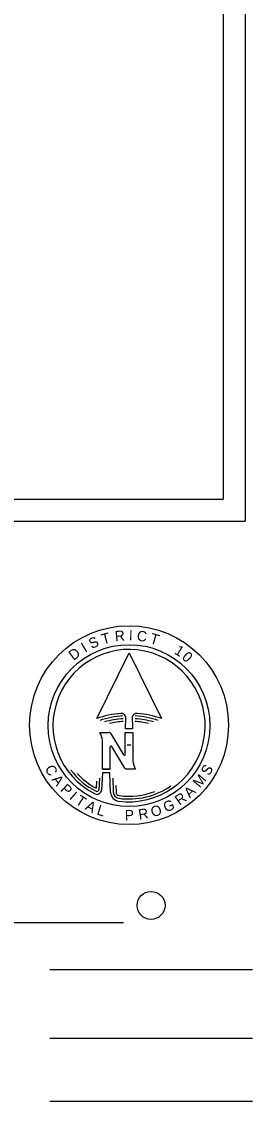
# Model space of a CAD drawing. Extents: x -84548 to 2262448, y -162180 to 525962.
# Drawn here: x 42243 to 47751, y 60055 to 85806 of the extents above; entities that cross this region are included whole.
import ezdxf

# ---------------------------------------------------------------- set-up
doc = ezdxf.new("R2010")
doc.units = 0
for name, color, linetype in [('GM_X_Adjacent_County_Text', 7, 'Continuous'), ('GM_X_County', 7, 'Continuous'), ('GM_X_Minor_Lake', 7, 'Continuous'), ('GM_X_Minor_River', 7, 'Continuous'), ('GM_X_Minor_River_Text', 7, 'Continuous')]:
    doc.layers.add(name, color=color, linetype=linetype)

msp = doc.modelspace()

# ---------------------------------------------------------------- linework, layer by layer
at = {"layer": 'GM_X_Adjacent_County_Text'}
msp.add_circle((45333, 64729), 334, dxfattribs=at)
at = {"layer": 'GM_X_County'}
for p, q in [((47579, 110849), (47579, 73889)), ((47051, 110321), (47051, 74417)), ((11147, 74417), (47051, 74417)), ((10619, 73889), (47579, 73889)), ((44035, 69184), (44808, 70755)), ((44808, 70755), (45581, 69184)), ((44721, 68943), (44731, 69195)), ((44808, 69017), (44808, 69017)), ((44808, 69017), (44808, 69017)), ((44808, 69017), (44808, 69017)), ((44808, 69017), (44808, 69017)), ((44107, 68855), (44327, 68855)), ((44365, 68834), (44677, 68320)), ((44718, 68331), (44718, 68855)), ((44718, 68855), (44897, 68855)), ((44893, 68943), (44721, 68943)), ((44897, 68855), (44897, 68177)), ((44173, 67980), (44173, 68658)), ((44352, 68504), (44352, 67980)), ((44705, 68001), (44393, 68515)), ((44853, 68554), (44763, 68554)), ((44101, 67767), (44088, 67488)), ((44173, 67892), (44154, 67483)), ((44352, 67980), (44173, 67980)), ((44173, 67980), (44352, 67980)), ((44352, 67892), (44173, 67892)), ((44366, 67421), (44352, 67892)), ((44421, 67764), (44431, 67431)), ((44962, 67980), (44742, 67980)), ((44033, 67694), (44025, 67525)), ((44492, 67586), (44497, 67433)), ((44677, 64314), (18472, 64314))]:
    msp.add_line(p, q, dxfattribs=at)
for centre, radius in [((44808, 69028), 2372), ((44808, 69017), 1930)]:
    msp.add_circle(centre, radius, dxfattribs=at)
for centre, radius, start, end in [((44808, 69017), 1816, 261.9368, 243.4209), ((44808, 67006), 2311, 94.8642, 109.5471), ((44621, 69200), 109, 357.7797, 94.8642), ((44992, 69200), 109, 85.1955, 182.1238), ((44808, 67006), 2311, 70.4527, 85.1955), ((44808, 67006), 2245, 93.7383, 108.099), ((44808, 67006), 2180, 93.7383, 105.4967), ((44808, 67006), 2114, 93.7383, 102.7576), ((95097, 71058), 50249, 182.1238, 182.4121), ((44808, 67006), 2114, 77.2424, 86.2614), ((44808, 67006), 2180, 74.5033, 86.2614), ((44808, 67006), 2245, 71.901, 86.2614), ((43653, 68595), 524, 7.0013, 29.8686), ((44327, 68812), 43.8, 31.2473, 90), ((44374, 68504), 21.9, 31.2462, 180), ((44696, 68331), 21.9, 211.2462, 0), ((44742, 68024), 43.8, 211.2473, 270), ((45417, 68241), 524, 187.0013, 209.8686), ((44808, 69017), 1750, 217.2752, 243.4208), ((44808, 69017), 1685, 222.5664, 242.2942), ((44044, 67490), 109, 243.4209, 356.2651), ((44044, 67490), 43.8, 243.4208, 357.3129), ((44808, 69017), 1750, 261.9411, 304.8168), ((44584, 67435), 219, 183.8064, 261.9368), ((44584, 67435), 153, 181.6386, 261.9411), ((44584, 67435), 87.6, 181.6373, 261.9394), ((44808, 69017), 1685, 261.9394, 291.3169)]:
    msp.add_arc(centre, radius, start, end, dxfattribs=at)
at = {"layer": 'GM_X_Minor_Lake'}
msp.add_line((47751, 60055), (42915, 60055), dxfattribs=at)
at = {"layer": 'GM_X_Minor_River'}
msp.add_line((47751, 63196), (42915, 63196), dxfattribs=at)
at = {"layer": 'GM_X_Minor_River_Text'}
msp.add_line((47751, 61555), (42915, 61555), dxfattribs=at)

# ---------------------------------------------------------------- texts
at = {"layer": 'GM_X_County'}
for s, rotation, p in [('S', 25.6209, (43916, 70840)), ('T', 15.1852, (44186, 70952)), ('R', 4.7494, (44478, 71027)), ('I', 359.5315, (44803, 71047)), ('C', 354.3137, (44986, 71040)), ('T', 343.8779, (45288, 70991)), ('D', 36.0567, (43479, 70558)), ('I', 30.8388, (43756, 70752)), ('1', 328.2243, (45869, 70746)), ('0', 317.7885, (46051, 70627)), ('C', 298.5647, (42789, 67998)), ('S', 59.6056, (46717, 67805)), ('A', 307.9093, (42949, 67727)), ('M', 49.8948, (46496, 67515)), ('P', 317.4317, (43152, 67472)), ('A', 44.6769, (46259, 67276)), ('I', 319.1994, (43365, 67281)), ('T', 327.4133, (43510, 67168)), ('G', 24.81, (45692, 66940)), ('R', 35.2457, (46011, 67104)), ('A', 332.6312, (43743, 67028)), ('L', 343.067, (44020, 66899)), ('P', 0.272, (44705, 66761)), ('R', 9.1564, (45050, 66772)), ('O', 19.5921, (45375, 66825))]:
    msp.add_text(s, height=246, rotation=rotation, dxfattribs=at).set_placement(p)

doc.saveas('drawing.dxf')
